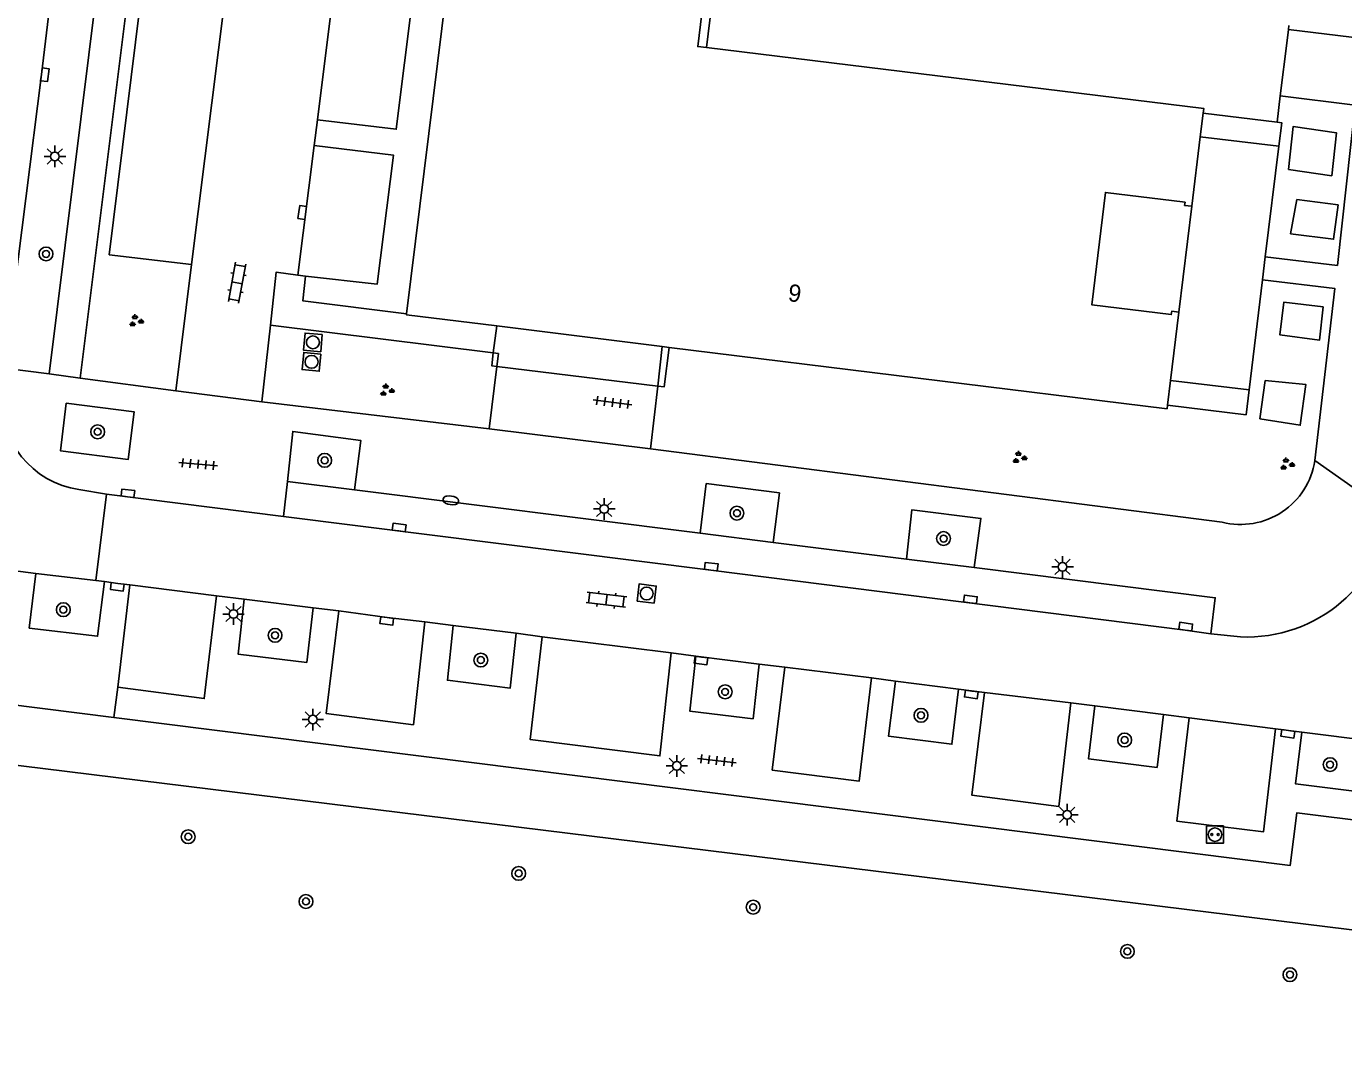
# Model space of a CAD drawing. Extents: x 131000 to 133014, y 396499 to 399001.
# Drawn here: x 132393.8 to 132470, y 396668.3 to 396727.2 of the extents above; entities that cross this region are included whole.
import ezdxf

# ---------------------------------------------------------------- set-up
doc = ezdxf.new("R2010")
doc.units = 0
for name, color, linetype in [('gg-afsc-hekwerk', 7, 'Continuous'), ('gg-afsc-muur', 7, 'Continuous'), ('gg-anno-huisnummerreeks BGT', 7, 'Continuous'), ('gg-bbg-hoofdgebouw', 7, 'Continuous'), ('gg-bbg-luifel en loopbrug', 7, 'Continuous'), ('gg-bbg-onder overbouw', 7, 'Continuous'), ('gg-bbg-pand overbouw', 7, 'Continuous'), ('gg-knt-verharding', 7, 'Continuous'), ('gg-knt-verharding nz', 7, 'Continuous'), ('gt-grn-groengrens', 7, 'Continuous'), ('gt-grn-weggrens', 7, 'Continuous'), ('gt-symb-boom', 7, 'Continuous'), ('gt-symb-brandkraan', 7, 'Continuous'), ('gt-symb-groenvak', 7, 'Continuous'), ('gt-symb-klinker verharding', 7, 'Continuous'), ('gt-symb-kolk', 7, 'Continuous'), ('gt-symb-laadpunt elektrisch vervoer', 7, 'Continuous'), ('gt-symb-lichtmast', 7, 'Continuous'), ('gt-symb-rioolschacht', 7, 'Continuous'), ('gt-symb-tegel verharding', 7, 'Continuous')]:
    doc.layers.add(name, color=color, linetype=linetype)

# ---------------------------------------------------------------- blocks, each defined once
blk = doc.blocks.new('gt0-GRVAK')
at = {"layer": 'gt-symb-groenvak'}
for p, q in [((-0.11, 0.189), (-0.228, 0.24)), ((-0.182, 0.153), (0.088, 0.153)), ((-0.091, 0.211), (-0.156, 0.322)), ((-0.047, 0.214), (-0.047, 0.393)), ((-0.004, 0.211), (0.061, 0.322)), ((0.015, 0.189), (0.133, 0.24)), ((0.262, -0.052), (0.197, 0.059)), ((0.305, -0.049), (0.305, 0.13)), ((0.349, -0.052), (0.414, 0.059)), ((-0.245, -0.228), (-0.363, -0.177)), ((-0.318, -0.264), (-0.047, -0.264)), ((-0.226, -0.206), (-0.291, -0.095)), ((-0.183, -0.203), (-0.183, -0.024)), ((-0.139, -0.206), (-0.074, -0.095)), ((-0.12, -0.228), (-0.002, -0.177)), ((0.243, -0.074), (0.125, -0.023)), ((0.17, -0.11), (0.441, -0.11)), ((0.368, -0.074), (0.486, -0.023))]:
    blk.add_line(p, q, dxfattribs=at)
blk = doc.blocks.new('gt0-BOOM')
at = {"layer": 'gt-symb-boom'}
for radius in [0.4, 0.2]:
    blk.add_circle((0, 0), radius, dxfattribs=at)
blk = doc.blocks.new('gt0-KOLK')
at = {"layer": 'gt-symb-kolk'}
blk.add_lwpolyline([(0, 0), (0.375, 0), (0.375, 0.4), (-0.375, 0.4), (-0.375, 0), (0, 0)], dxfattribs=at)
blk = doc.blocks.new('gt0-LMAST')
at = {"layer": 'gt-symb-lichtmast'}
for p, q in [((-0.182, 0.173), (-0.447, 0.438)), ((-0.005, 0.246), (-0.005, 0.621)), ((0.172, 0.173), (0.437, 0.438)), ((-0.255, -0.004), (-0.63, -0.004)), ((-0.182, -0.181), (-0.447, -0.446)), ((-0.005, -0.254), (-0.005, -0.629)), ((0.437, -0.446), (0.172, -0.181)), ((0.245, -0.004), (0.62, -0.004))]:
    blk.add_line(p, q, dxfattribs=at)
blk.add_circle((-0.005, -0.004), 0.25, dxfattribs=at)
blk = doc.blocks.new('gt0-LEV')
at = {"layer": 'gt-symb-laadpunt elektrisch vervoer'}
blk.add_lwpolyline([(-0.486, 0.501), (0.486, 0.501), (0.486, -0.499), (-0.486, -0.499)], close=True, dxfattribs=at)
for centre, radius in [((0, 0), 0.393), ((-0.186, 0), 0.0566), ((0.186, 0), 0.0566)]:
    blk.add_circle(centre, radius, dxfattribs=at)
blk = doc.blocks.new('gt0-TEG1')
at = {"layer": 'gt-symb-tegel verharding'}
for p, q in [((-1.125, 0), (1.125, 0)), ((-0.9, -0.25), (-0.9, 0.25)), ((-0.45, -0.25), (-0.45, 0.25)), ((0, -0.25), (0, 0.25)), ((0.45, -0.25), (0.45, 0.25)), ((0.9, -0.25), (0.9, 0.25))]:
    blk.add_line(p, q, dxfattribs=at)
blk = doc.blocks.new('gt0-KL1')
at = {"layer": 'gt-symb-klinker verharding'}
for p, q in [((-1.15, 0.3), (1.15, 0.3)), ((-1, -0.3), (-1, 0.3)), ((-0.5, 0.3), (-0.5, 0.45)), ((0, -0.3), (0, 0.3)), ((0.5, 0.3), (0.5, 0.45)), ((1, -0.3), (1, 0.3)), ((-1.15, -0.3), (1.15, -0.3)), ((-0.5, -0.45), (-0.5, -0.3)), ((0.5, -0.45), (0.5, -0.3))]:
    blk.add_line(p, q, dxfattribs=at)
blk = doc.blocks.new('gt0-RS')
at = {"layer": 'gt-symb-rioolschacht'}
blk.add_lwpolyline([(-0.5, -0.5), (0.5, -0.5), (0.5, 0.5), (-0.5, 0.5)], close=True, dxfattribs=at)
blk.add_circle((0, 0), 0.375, dxfattribs=at)
blk = doc.blocks.new('gt0-BR')
at = {"layer": 'gt-symb-brandkraan'}
for centre, radius, start, end in [((-0.244, 0), 0.206, 107.56694, 252.43307), ((0.599, -2.664), 3, 106.89205, 107.56694), ((0, -0.691), 0.938, 73.10799, 106.89205), ((-0.599, -2.664), 3, 72.43309, 73.10799), ((0.244, 0), 0.206, 287.56695, 72.43309), ((0.599, 2.664), 3, 252.43307, 253.10797), ((0, 0.691), 0.938, 253.10797, 286.89206), ((-0.599, 2.664), 3, 286.89206, 287.56695)]:
    blk.add_arc(centre, radius, start, end, dxfattribs=at)

msp = doc.modelspace()

# ---------------------------------------------------------------- linework, layer by layer
at = {"layer": 'gg-afsc-hekwerk'}
for p, q in [((132466.74, 396726.41), (132466.818, 396727.049)), ((132466.818, 396727.049), (132466.845, 396727.273)), ((132466.349, 396723.211), (132466.74, 396726.41)), ((132466.163, 396721.685), (132466.349, 396723.211)), ((132377.877, 396686.351), (132524.392, 396668.304))]:
    msp.add_line(p, q, dxfattribs=at)
at = {"layer": 'gg-afsc-muur'}
for p, q in [((132466.265, 396720.293), (132465.484, 396713.903)), ((132465.484, 396713.903), (132465.323, 396712.557)), ((132464.543, 396706.19), (132465.323, 396712.557))]:
    msp.add_line(p, q, dxfattribs=at)
at = {"layer": 'gg-bbg-hoofdgebouw'}
for p, q in [((132461.721, 396720.847), (132461.887, 396722.207)), ((132461.229, 396716.818), (132461.721, 396720.847)), ((132460.483, 396710.694), (132459.996, 396706.744)), ((132459.996, 396706.744), (132459.82, 396705.313))]:
    msp.add_line(p, q, dxfattribs=at)
for points in [[(132423.311, 396770.736), (132423.23, 396770.746), (132415.78, 396710.6)], [(132433.135, 396726), (132461.921, 396722.486), (132461.887, 396722.207)], [(132415.78, 396710.6), (132415.773, 396710.54), (132420.999, 396709.892)], [(132430.989, 396708.654), (132459.795, 396705.106), (132459.82, 396705.313)]]:
    msp.add_lwpolyline(points, dxfattribs=at)
at = {"layer": 'gg-bbg-luifel en loopbrug'}
for p, q in [((132466.163, 396721.685), (132461.887, 396722.207)), ((132461.721, 396720.847), (132466.265, 396720.293)), ((132459.996, 396706.744), (132464.543, 396706.19))]:
    msp.add_line(p, q, dxfattribs=at)
for points in [[(132466.163, 396721.685), (132466.431, 396721.652), (132466.265, 396720.293)], [(132459.82, 396705.313), (132464.368, 396704.757), (132464.543, 396706.19)]]:
    msp.add_lwpolyline(points, dxfattribs=at)
at = {"layer": 'gg-bbg-onder overbouw'}
for p, q in [((132420.999, 396709.892), (132430.583, 396708.704)), ((132430.583, 396708.704), (132430.989, 396708.654))]:
    msp.add_line(p, q, dxfattribs=at)
for points in [[(132433.135, 396726), (132432.638, 396726.061), (132433.165, 396730.379)], [(132461.229, 396716.818), (132460.812, 396716.869), (132460.835, 396717.058), (132456.229, 396717.619), (132455.437, 396711.117), (132460.043, 396710.556), (132460.066, 396710.745), (132460.483, 396710.694)]]:
    msp.add_lwpolyline(points, dxfattribs=at)
at = {"layer": 'gg-bbg-pand overbouw'}
for p, q in [((132461.229, 396716.818), (132460.483, 396710.694)), ((132420.802, 396708.33), (132420.999, 396709.892)), ((132430.315, 396706.407), (132421.009, 396707.556))]:
    msp.add_line(p, q, dxfattribs=at)
for points in [[(132433.135, 396726), (132438.941, 396773.557), (132429.078, 396774.761), (132428.499, 396770.093)], [(132420.802, 396708.33), (132420.709, 396707.593), (132421.009, 396707.556)], [(132430.989, 396708.654), (132430.684, 396706.362), (132430.315, 396706.407)]]:
    msp.add_lwpolyline(points, dxfattribs=at)
at = {"layer": 'gg-knt-verharding'}
for p, q in [((132406.246, 396781.86), (132396.894, 396706.864)), ((132410.635, 396721.817), (132410.436, 396720.331)), ((132402.43, 396706.14), (132403.332, 396713.442)), ((132409.933, 396712.777), (132409.481, 396712.834)), ((132407.898, 396709.938), (132407.407, 396705.504)), ((132420.802, 396708.33), (132407.898, 396709.938)), ((132392.513, 396707.46), (132395.101, 396707.12)), ((132420.572, 396703.934), (132421.009, 396707.556)), ((132396.894, 396706.864), (132402.43, 396706.14)), ((132407.407, 396705.504), (132402.43, 396706.14)), ((132430.315, 396706.407), (132429.893, 396702.785)), ((132407.407, 396705.504), (132420.572, 396703.934)), ((132429.893, 396702.785), (132462.99, 396698.54)), ((132398.421, 396700.162), (132396.823, 396700.423)), ((132408.663, 396698.875), (132408.884, 396700.89)), ((132408.884, 396700.89), (132412.776, 396700.403)), ((132412.776, 396700.403), (132432.768, 396697.901)), ((132398.421, 396700.162), (132397.79, 396695.163)), ((132408.663, 396698.875), (132398.421, 396700.162)), ((132432.768, 396697.901), (132436.992, 396697.372)), ((132436.992, 396697.372), (132444.713, 396696.406)), ((132394.324, 396695.571), (132392.988, 396695.744)), ((132444.713, 396696.406), (132448.623, 396695.917)), ((132394.324, 396695.571), (132397.79, 396695.163)), ((132397.79, 396695.163), (132398.292, 396695.097)), ((132399.079, 396688.994), (132399.769, 396694.92)), ((132404.781, 396694.278), (132406.39, 396694.08)), ((132406.39, 396694.08), (132410.37, 396693.589)), ((132410.37, 396693.589), (132411.854, 396693.406)), ((132416.839, 396692.764), (132418.47, 396692.555)), ((132418.47, 396692.555), (132422.124, 396692.107)), ((132422.124, 396692.107), (132423.626, 396691.903)), ((132464.045, 396691.901), (132462.338, 396692.083)), ((132431.102, 396690.97), (132432.516, 396690.779)), ((132432.516, 396690.779), (132436.19, 396690.329)), ((132436.19, 396690.329), (132437.672, 396690.149)), ((132442.688, 396689.527), (132444.079, 396689.348)), ((132444.079, 396689.348), (132447.721, 396688.881)), ((132447.721, 396688.881), (132449.231, 396688.687)), ((132454.235, 396688.078), (132455.625, 396687.903)), ((132455.625, 396687.903), (132459.593, 396687.404)), ((132459.593, 396687.404), (132461.077, 396687.217)), ((132467.603, 396686.388), (132466.063, 396686.585)), ((132471.785, 396685.855), (132467.603, 396686.388))]:
    msp.add_line(p, q, dxfattribs=at)
for points in [[(132392.513, 396707.46), (132392.831, 396710.092), (132394.644, 396724.455), (132396.619, 396740.855), (132398.793, 396758.221), (132398.922, 396759.338)], [(132395.101, 396707.12), (132401.538, 396758.964), (132398.922, 396759.338)], [(132404.16, 396759.214), (132398.572, 396714.011), (132403.332, 396713.442)], [(132472.348, 396737.775), (132471.104, 396726.527), (132466.818, 396727.049)], [(132411.581, 396729.518), (132416.151, 396728.978), (132415.189, 396721.282), (132410.635, 396721.817)], [(132465.484, 396713.903), (132469.653, 396713.394), (132470.686, 396722.681), (132466.349, 396723.211)], [(132410.436, 396720.331), (132415.018, 396719.786), (132414.076, 396712.31), (132409.933, 396712.777)], [(132409.481, 396712.834), (132408.243, 396713.014), (132407.898, 396709.938)], [(132415.78, 396710.6), (132409.778, 396711.352), (132409.933, 396712.777)], [(132468.352, 396702.102), (132469.508, 396712.058), (132465.323, 396712.557)], [(132396.077, 396705.418), (132400.015, 396704.926), (132399.662, 396702.166), (132395.75, 396702.669), (132396.077, 396705.418)], [(132408.884, 396700.89), (132409.196, 396703.792), (132413.127, 396703.273), (132412.776, 396700.403)], [(132436.992, 396697.372), (132437.362, 396700.236), (132433.126, 396700.777), (132432.768, 396697.901)], [(132448.623, 396695.917), (132449.028, 396698.76), (132445.024, 396699.252), (132444.713, 396696.406)], [(132448.623, 396695.917), (132462.59, 396694.169), (132462.338, 396692.083)], [(132398.292, 396695.097), (132397.903, 396691.938), (132393.944, 396692.407), (132394.324, 396695.571)], [(132398.292, 396695.097), (132399.063, 396694.994), (132399.769, 396694.92)], [(132404.781, 396694.278), (132404.074, 396688.335), (132399.079, 396688.994)], [(132410.37, 396693.589), (132410.009, 396690.419), (132406.031, 396690.907), (132406.39, 396694.08)], [(132416.839, 396692.764), (132416.177, 396686.82), (132411.138, 396687.458), (132411.854, 396693.406)], [(132398.847, 396687.232), (132379.7, 396689.638), (132380.056, 396692.599)], [(132422.124, 396692.107), (132421.779, 396688.934), (132418.148, 396689.388), (132418.47, 396692.555)], [(132431.102, 396690.97), (132430.446, 396685.013), (132422.939, 396685.956), (132423.626, 396691.903)], [(132436.19, 396690.329), (132435.836, 396687.162), (132432.183, 396687.599), (132432.516, 396690.779)], [(132442.688, 396689.527), (132441.971, 396683.55), (132436.947, 396684.193), (132437.672, 396690.149)], [(132447.721, 396688.881), (132447.343, 396685.687), (132443.684, 396686.149), (132444.079, 396689.348)], [(132454.235, 396688.078), (132453.533, 396682.089), (132448.496, 396682.751), (132449.231, 396688.687)], [(132459.593, 396687.404), (132459.219, 396684.344), (132455.259, 396684.843), (132455.625, 396687.903)], [(132485.744, 396679.417), (132467.301, 396681.714), (132466.924, 396678.678), (132398.847, 396687.232)], [(132466.063, 396686.585), (132465.372, 396680.616), (132460.371, 396681.238), (132461.077, 396687.217)], [(132471.785, 396685.855), (132471.404, 396682.875), (132467.226, 396683.405), (132467.603, 396686.388)]]:
    msp.add_lwpolyline(points, dxfattribs=at)
for centre, radius, start, end in [((132397.582, 396705.595), 5.227, 175.74234, 261.65264), ((132464.055, 396702.753), 4.346, 255.80956, 351.38296), ((132464.416, 396700.299), 8.407, 267.47377, 353.5566)]:
    msp.add_arc(centre, radius, start, end, dxfattribs=at)
at = {"layer": 'gg-knt-verharding nz'}
for p, q in [((132403.332, 396713.442), (132411.869, 396781.186)), ((132410.635, 396721.817), (132411.581, 396729.518)), ((132409.481, 396712.834), (132410.436, 396720.331)), ((132430.583, 396708.704), (132430.315, 396706.407)), ((132399.769, 396694.92), (132404.781, 396694.278)), ((132423.626, 396691.903), (132431.102, 396690.97)), ((132437.672, 396690.149), (132442.688, 396689.527)), ((132449.231, 396688.687), (132454.235, 396688.078)), ((132461.077, 396687.217), (132466.063, 396686.585))]:
    msp.add_line(p, q, dxfattribs=at)
for points in [[(132421.009, 396707.556), (132421.098, 396708.293), (132420.802, 396708.33)], [(132462.338, 396692.083), (132460.85, 396692.295), (132433.395, 396695.769), (132408.663, 396698.875)], [(132411.854, 396693.406), (132414.663, 396693.019), (132416.839, 396692.764)]]:
    msp.add_lwpolyline(points, dxfattribs=at)
at = {"layer": 'gt-grn-groengrens'}
for points in [[(132466.822, 396718.957), (132469.332, 396718.582), (132469.606, 396721.069), (132467.096, 396721.444), (132466.822, 396718.957)], [(132466.94, 396715.222), (132467.309, 396717.207), (132469.692, 396716.9), (132469.436, 396714.916), (132466.94, 396715.222)], [(132468.83, 396710.997), (132468.615, 396709.071), (132466.333, 396709.372), (132466.556, 396711.277), (132468.83, 396710.997)], [(132465.483, 396706.743), (132465.172, 396704.529), (132467.506, 396704.153), (132467.837, 396706.506), (132465.483, 396706.743)]]:
    msp.add_lwpolyline(points, dxfattribs=at)
at = {"layer": 'gt-grn-weggrens'}
for p, q in [((132395.101, 396707.12), (132396.894, 396706.864)), ((132420.572, 396703.934), (132429.893, 396702.785)), ((132470.894, 396700.311), (132468.352, 396702.102)), ((132398.847, 396687.232), (132399.079, 396688.994))]:
    msp.add_line(p, q, dxfattribs=at)

# ---------------------------------------------------------------- block references
at = {"layer": 'gt-symb-boom'}
for p in [(132394.916, 396714.061), (132397.903, 396703.77), (132411.042, 396702.117), (132434.903, 396699.061), (132446.862, 396697.591), (132395.916, 396693.476), (132408.172, 396691.991), (132420.08, 396690.559), (132434.22, 396688.719), (132445.555, 396687.361), (132457.341, 396685.933), (132469.229, 396684.509), (132403.145, 396680.337), (132422.271, 396678.215), (132409.96, 396676.591), (132435.842, 396676.259), (132457.501, 396673.701), (132466.908, 396672.355)]:
    msp.add_blockref('gt0-BOOM', p, dxfattribs=at)
at = {"layer": 'gt-symb-brandkraan', "rotation": -8.680850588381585}
msp.add_blockref('gt0-BR', (132418.344, 396699.804), dxfattribs=at)
at = {"layer": 'gt-symb-groenvak'}
for p in [(132400.108, 396710.181), (132414.624, 396706.164), (132451.236, 396702.272), (132466.727, 396701.886)]:
    msp.add_blockref('gt0-GRVAK', p, dxfattribs=at)
at = {"layer": 'gt-symb-klinker verharding'}
for p, rotation in [((132405.973, 396712.395), -100.25359802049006), ((132427.348, 396694.049), 173.28012011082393)]:
    msp.add_blockref('gt0-KL1', p, dxfattribs=dict(at, rotation=rotation))
at = {"layer": 'gt-symb-kolk'}
for p, rotation in [((132394.644, 396724.455), -97.181878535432), ((132409.546, 396716.491), -97.99231392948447), ((132399.627, 396700.015), -7.181878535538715), ((132415.329, 396698.034), -7.125016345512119), ((132433.395, 396695.769), -7.18187853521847), ((132399.063, 396694.994), 172.41293092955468), ((132448.391, 396693.875), -7.238726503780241), ((132414.663, 396693.019), 172.12907950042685), ((132460.85, 396692.295), -8.105793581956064), ((132432.849, 396690.734), 172.29934460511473), ((132448.5, 396688.768), 171.95093829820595), ((132466.818, 396686.486), 171.02737338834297)]:
    msp.add_blockref('gt0-KOLK', p, dxfattribs=dict(at, rotation=rotation))
at = {"layer": 'gt-symb-laadpunt elektrisch vervoer'}
msp.add_blockref('gt0-LEV', (132462.571, 396680.46), dxfattribs=at)
at = {"layer": 'gt-symb-lichtmast'}
for p in [(132395.434, 396719.712), (132427.226, 396699.306), (132453.754, 396695.952), (132405.771, 396693.229), (132410.363, 396687.12), (132431.431, 396684.436), (132454.025, 396681.613)]:
    msp.add_blockref('gt0-LMAST', p, dxfattribs=at)
at = {"layer": 'gt-symb-rioolschacht'}
for p, rotation in [((132410.363, 396708.946), 175.17923392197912), ((132410.282, 396707.818), 174.43197593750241), ((132429.677, 396694.411), -7.125016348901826)]:
    msp.add_blockref('gt0-RS', p, dxfattribs=dict(at, rotation=rotation))
at = {"layer": 'gt-symb-tegel verharding'}
for p, rotation in [((132427.704, 396705.471), 172.70443985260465), ((132403.717, 396701.898), -5.1633068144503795), ((132433.733, 396684.743), 173.45090842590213)]:
    msp.add_blockref('gt0-TEG1', p, dxfattribs=dict(at, rotation=rotation))

# ---------------------------------------------------------------- texts
at = {"layer": 'gg-anno-huisnummerreeks BGT'}
msp.add_text('9', height=1, rotation=353, dxfattribs=at).set_placement((132437.822, 396711.339))

doc.saveas('drawing.dxf')
